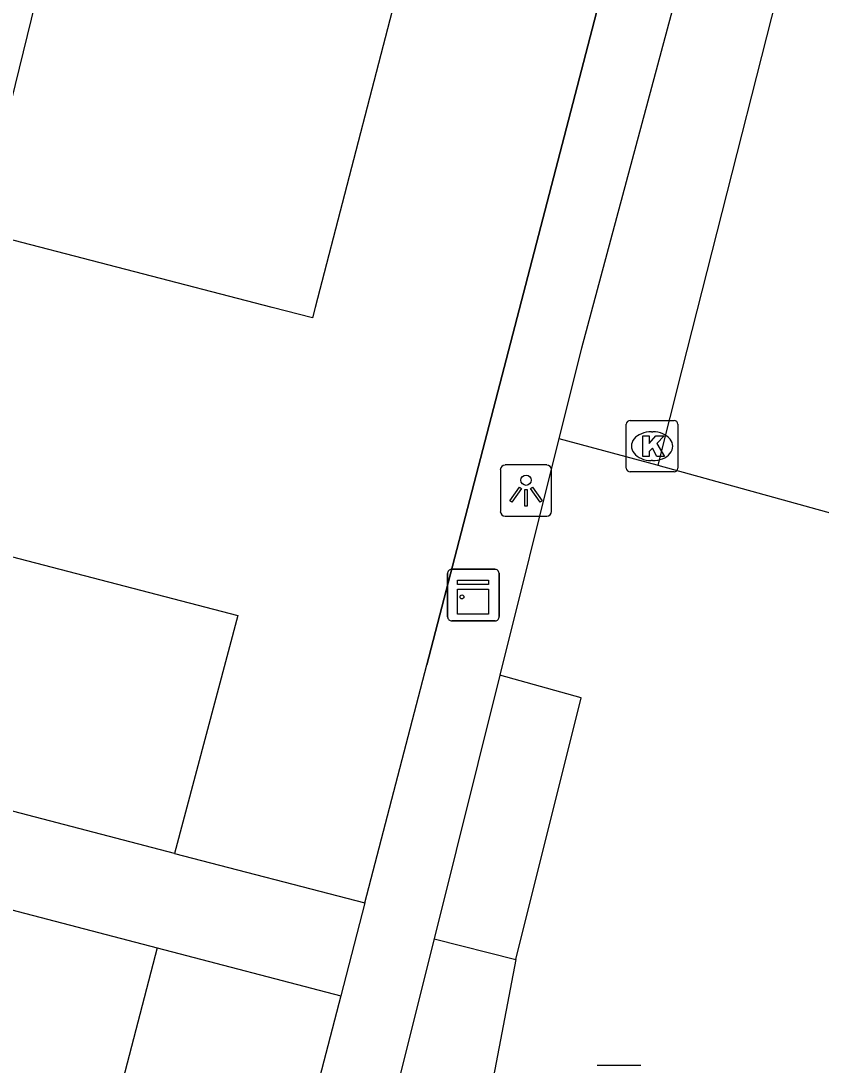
# Model space of a CAD drawing. Extents: x 163686 to 164493, y 382719 to 383870.
# Drawn here: x 164044.47 to 164060.01, y 383235.29 to 383255.57 of the extents above; entities that cross this region are included whole.
import ezdxf

# ---------------------------------------------------------------- set-up
doc = ezdxf.new("R2010")
doc.units = 0
for name, color, linetype in [('IMGEO_Kast', 7, 'Continuous'), ('IMGEO_Kolk', 7, 'Continuous'), ('IMGEO_Lichtpunt', 7, 'Continuous'), ('IMGEO_Muur', 7, 'Continuous'), ('IMGEO_Pand', 7, 'Continuous'), ('IMGEO_Parkeervlak_open', 7, 'Continuous'), ('IMGEO_Rijbaan_lokaal_open', 7, 'Continuous'), ('IMGEO_Rioolput', 7, 'Continuous'), ('IMGEO_Voetpad_open', 7, 'Continuous')]:
    doc.layers.add(name, color=color, linetype=linetype)

msp = doc.modelspace()

# ---------------------------------------------------------------- linework, layer by layer
at = {"layer": 'IMGEO_Kast'}
for p, q in [((164052.831, 383244.916), (164053.672, 383244.916)), ((164053.672, 383244.916), (164052.831, 383244.916)), ((164052.756, 383243.991), (164052.756, 383244.832)), ((164052.756, 383244.832), (164052.756, 383243.991)), ((164053.756, 383244.841), (164053.756, 383244)), ((164053.756, 383244), (164053.756, 383244.841)), ((164053.681, 383243.916), (164052.84, 383243.916)), ((164052.84, 383243.916), (164053.681, 383243.916))]:
    msp.add_line(p, q, dxfattribs=at)
for points in [[(164052.951, 383244.706), (164053.551, 383244.706), (164053.551, 383244.621), (164052.951, 383244.621), (164052.951, 383244.706)], [(164052.951, 383244.531), (164053.551, 383244.531), (164053.551, 383244.042), (164052.951, 383244.042), (164052.951, 383244.531)]]:
    msp.add_lwpolyline(points, dxfattribs=at)
msp.add_circle((164053.035, 383244.38), 0.0377, dxfattribs=at)
for centre, start, end in [((164052.834, 383244.838), 92.4484, 184.2845), ((164052.834, 383244.838), 92.4484, 184.2845), ((164053.678, 383244.838), 2.4484, 94.2845), ((164053.678, 383244.838), 2.4484, 94.2845), ((164052.834, 383243.994), 182.4484, 274.2845), ((164052.834, 383243.994), 182.4484, 274.2845), ((164053.678, 383243.994), 272.4484, 4.2845), ((164053.678, 383243.994), 272.4484, 4.2845)]:
    msp.add_arc(centre, 0.0779, start, end, dxfattribs=at)
at = {"layer": 'IMGEO_Kolk'}
for p, q in [((164056.228, 383246.881), (164056.228, 383247.733)), ((164056.303, 383247.807), (164057.155, 383247.807)), ((164057.229, 383247.733), (164057.229, 383246.881)), ((164056.716, 383247.587), (164056.741, 383247.587)), ((164056.739, 383247.027), (164056.714, 383247.027)), ((164057.155, 383246.807), (164056.303, 383246.807))]:
    msp.add_line(p, q, dxfattribs=at)
for points in [[(164056.228, 383246.881), (164056.228, 383247.733)], [(164056.303, 383247.807), (164057.155, 383247.807)], [(164057.229, 383247.733), (164057.229, 383246.881)], [(164056.549, 383247.507), (164056.672, 383247.507), (164056.672, 383247.356), (164056.802, 383247.507), (164056.966, 383247.507), (164056.82, 383247.356), (164056.973, 383247.107), (164056.821, 383247.107), (164056.736, 383247.271), (164056.672, 383247.204), (164056.672, 383247.107), (164056.549, 383247.107), (164056.549, 383247.507)], [(164057.155, 383246.807), (164056.303, 383246.807)]]:
    msp.add_lwpolyline(points, dxfattribs=at)
for centre, start, end in [((164056.305, 383247.731), 91.552, 178.448), ((164056.305, 383247.731), 91.552, 178.448), ((164057.153, 383247.731), 1.552, 88.448), ((164057.153, 383247.731), 1.552, 88.448), ((164056.305, 383246.883), 181.552, 268.448), ((164056.305, 383246.883), 181.552, 268.448), ((164057.153, 383246.883), 271.552, 358.448), ((164057.153, 383246.883), 271.552, 358.448)]:
    msp.add_arc(centre, 0.0765, start, end, dxfattribs=at)
for centre, major_axis, ratio, start_param, end_param in [((164056.715, 383247.307), (-0.387, 0.002), 0.722429, 4.712389, 7.853982), ((164056.74, 383247.307), (-0.39, 0.002), 0.717154, 1.570796, 4.712389)]:
    msp.add_ellipse(centre, major_axis=major_axis, ratio=ratio, start_param=start_param, end_param=end_param, dxfattribs=at)
at = {"layer": 'IMGEO_Lichtpunt'}
for p, q in [((164054.683, 383246.942), (164053.875, 383246.942)), ((164054.683, 383246.942), (164053.875, 383246.942)), ((164053.781, 383246.847), (164053.781, 383246.04)), ((164053.781, 383246.847), (164053.781, 383246.04)), ((164054.777, 383246.04), (164054.777, 383246.847)), ((164054.777, 383246.04), (164054.777, 383246.847)), ((164053.875, 383245.946), (164054.683, 383245.946)), ((164053.875, 383245.946), (164054.683, 383245.946))]:
    msp.add_line(p, q, dxfattribs=at)
for points in [[(164054.155, 383246.511), (164054.194, 383246.483), (164054.006, 383246.221), (164053.968, 383246.248), (164054.155, 383246.511)], [(164054.367, 383246.483), (164054.405, 383246.51), (164054.592, 383246.248), (164054.553, 383246.22), (164054.367, 383246.483)], [(164054.257, 383246.463), (164054.304, 383246.463), (164054.304, 383246.141), (164054.257, 383246.141), (164054.257, 383246.463)]]:
    msp.add_lwpolyline(points, dxfattribs=at)
msp.add_circle((164054.28, 383246.645), 0.0994, dxfattribs=at)
for centre, start, end in [((164053.875, 383246.847), 90, 180), ((164053.875, 383246.847), 90, 180), ((164054.683, 383246.847), 0, 90), ((164054.683, 383246.847), 0, 90), ((164053.875, 383246.04), 180, 270), ((164053.875, 383246.04), 180, 270), ((164054.683, 383246.04), 270, 0), ((164054.683, 383246.04), 270, 360)]:
    msp.add_arc(centre, 0.0946, start, end, dxfattribs=at)
at = {"layer": 'IMGEO_Muur'}
msp.add_lwpolyline([(164056.106, 383257.501), (164052.353, 383243.064)], dxfattribs=at)
at = {"layer": 'IMGEO_Pand'}
for points in [[(164045.755, 383260.019), (164046.06, 383261.194), (164052.647, 383259.484), (164050.184, 383250), (164050.131, 383249.797), (164049.349, 383250), (164043.653, 383251.479)], [(164043.653, 383251.479), (164045.755, 383260.019)], [(164041.026, 383241.071), (164041.067, 383241.227), (164042.23, 383245.698), (164048.68, 383244.02), (164047.448, 383239.399)], [(164047.448, 383239.399), (164041.026, 383241.071)], [(164037.785, 383239.793), (164037.834, 383239.982), (164042.276, 383238.825), (164047.114, 383237.566)], [(164047.114, 383237.566), (164045.405, 383230.999), (164044.515, 383231.23)]]:
    msp.add_lwpolyline(points, dxfattribs=at)
at = {"layer": 'IMGEO_Parkeervlak_open'}
msp.add_lwpolyline([(164052.493, 383237.743), (164054.08, 383237.341)], dxfattribs=at)
at = {"layer": 'IMGEO_Rijbaan_lokaal_open'}
for points in [[(164059.824, 383258.702), (164057.305, 383248.791), (164056.84, 383246.936)], [(164054.918, 383247.459), (164053.771, 383242.863)], [(164054.918, 383247.459), (164056.819, 383246.942), (164056.84, 383246.936)], [(164056.84, 383246.936), (164060.726, 383245.862)], [(164054.08, 383237.341), (164055.349, 383242.42), (164053.771, 383242.863)], [(164054.08, 383237.341), (164052.934, 383231.336), (164053.189, 383231.254), (164052.985, 383230.229)]]:
    msp.add_lwpolyline(points, dxfattribs=at)
at = {"layer": 'IMGEO_Rioolput'}
msp.add_line((164055.659, 383235.288), (164056.511, 383235.288), dxfattribs=at)
msp.add_lwpolyline([(164055.659, 383235.288), (164056.511, 383235.288)], dxfattribs=at)
at = {"layer": 'IMGEO_Voetpad_open'}
for points in [[(164051.151, 383238.437), (164052.353, 383243.064), (164056.106, 383257.501), (164057.206, 383261.733)], [(164057.207, 383256.112), (164055.355, 383249.211), (164054.918, 383247.459)], [(164053.771, 383242.863), (164052.493, 383237.743)], [(164047.448, 383239.399), (164051.151, 383238.437)], [(164051.151, 383238.437), (164050.683, 383236.637)], [(164047.114, 383237.566), (164050.683, 383236.637)], [(164052.493, 383237.743), (164051.04, 383231.921)], [(164050.683, 383236.637), (164049.31, 383231.356), (164033.418, 383170.22)]]:
    msp.add_lwpolyline(points, dxfattribs=at)

doc.saveas('drawing.dxf')
